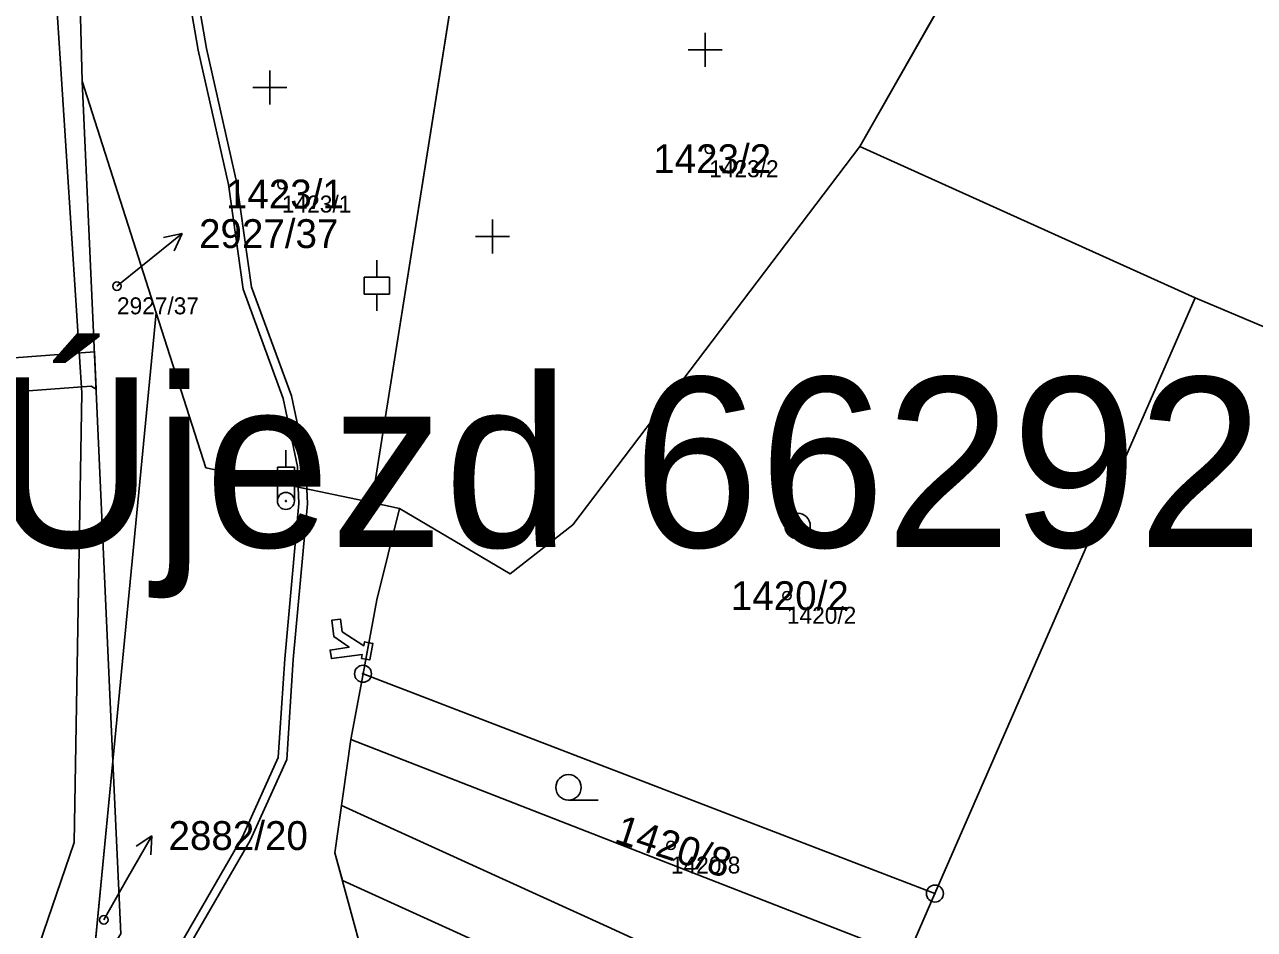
# Model space of a CAD drawing. Extents: x -761891 to -756141, y -1178507 to -1171885.
# Drawn here: x -758887.4 to -758814.9, y -1174149.5 to -1174096.1 of the extents above; entities that cross this region are included whole.
import ezdxf

# ---------------------------------------------------------------- set-up
doc = ezdxf.new("R2010")
doc.units = 0
for name, color, linetype in [('Definiční body', 7, 'Continuous'), ('Hranice parcel', 7, 'Continuous'), ('Parcelní čísla', 7, 'Continuous'), ('Polygon parcely', 7, 'Continuous'), ('Pop  PČ popisy', 7, 'Continuous'), ('Poz předměty', 7, 'Continuous'), ('Vnitřní kresba', 7, 'Continuous'), ('Věcná břemena k části', 7, 'Continuous'), ('Značky bodu BP', 7, 'Continuous'), ('Značky kultur', 7, 'Continuous')]:
    doc.layers.add(name, color=color, linetype=linetype)

msp = doc.modelspace()

# ---------------------------------------------------------------- linework, layer by layer
at = {"layer": 'Definiční body'}
for centre in [(-758847.05, -1174103.47), (-758872.25, -1174105.55), (-758881.98, -1174111.55), (-758842.47, -1174129.79), (-758849.31, -1174144.51), (-758882.76, -1174148.9)]:
    msp.add_circle(centre, 0.25, dxfattribs=at)
at = {"layer": 'Hranice parcel'}
for p, q in [((-758825.57, -1174081.16), (-758838.17, -1174103.32)), ((-758866.96, -1174124.3), (-758861.91, -1174092.58)), ((-758884.03, -1174099.47), (-758879.67, -1174113.12)), ((-758882.22, -1174139.54), (-758884.03, -1174099.47)), ((-758818.39, -1174112.23), (-758838.17, -1174103.32)), ((-758833.74, -1174147.35), (-758818.39, -1174112.23)), ((-758879.67, -1174113.12), (-758882.22, -1174139.54)), ((-758868.19, -1174138.26), (-758867.47, -1174134.39)), ((-758867.47, -1174134.39), (-758833.74, -1174147.35)), ((-758868.19, -1174138.26), (-758835.36, -1174151.05)), ((-758883.46, -1174152.38), (-758882.22, -1174139.54)), ((-758833.74, -1174147.35), (-758835.36, -1174151.05))]:
    msp.add_line(p, q, dxfattribs=at)
for points in [[(-758883.84, -1174083.88), (-758884.4, -1174085.15), (-758884.03, -1174099.47)], [(-758838.17, -1174103.32), (-758855.09, -1174125.61), (-758858.8, -1174128.5), (-758865.31, -1174124.65)], [(-758818.39, -1174112.23), (-758788.75, -1174124.74), (-758790.77, -1174132.79), (-758791.14, -1174134.27)], [(-758879.67, -1174113.12), (-758876.75, -1174122.25), (-758866.96, -1174124.3)], [(-758866.96, -1174124.3), (-758865.95, -1174124.52), (-758865.31, -1174124.65)], [(-758867.47, -1174134.39), (-758866.65, -1174130.03), (-758865.31, -1174124.65)], [(-758866.59, -1174154.26), (-758869.13, -1174144.94), (-758868.19, -1174138.26)], [(-758882.22, -1174139.54), (-758881.76, -1174149.72), (-758883.46, -1174152.38)]]:
    msp.add_lwpolyline(points, dxfattribs=at)
at = {"layer": 'Polygon parcely'}
for points in [[(-758883.46, -1174152.38), (-758882.22, -1174139.54), (-758884.03, -1174099.47), (-758884.4, -1174085.15), (-758883.84, -1174083.88), (-758882.11, -1174049.2), (-758881.86, -1174047.72), (-758877.85, -1174024.11), (-758873.97, -1173999.04)], [(-758861.91, -1174092.58), (-758866.96, -1174124.3), (-758865.95, -1174124.52), (-758865.31, -1174124.65), (-758858.8, -1174128.5), (-758855.09, -1174125.61), (-758838.17, -1174103.32), (-758825.57, -1174081.16)], [(-758884.4, -1174085.15), (-758884.03, -1174099.47), (-758879.67, -1174113.12), (-758876.75, -1174122.25), (-758866.96, -1174124.3), (-758861.91, -1174092.58)], [(-758866.59, -1174154.26), (-758869.13, -1174144.94), (-758868.19, -1174138.26), (-758867.47, -1174134.39), (-758866.65, -1174130.03), (-758865.31, -1174124.65), (-758865.95, -1174124.52), (-758866.96, -1174124.3), (-758876.75, -1174122.25), (-758879.67, -1174113.12), (-758882.22, -1174139.54), (-758881.76, -1174149.72)]]:
    msp.add_lwpolyline(points, dxfattribs=at)
for points in [[(-758788.75, -1174124.74), (-758790.77, -1174132.79), (-758791.14, -1174134.27), (-758783.53, -1174135.42), (-758773.15, -1174136.5), (-758770.3, -1174123.4), (-758770.4, -1174120.4), (-758770.8, -1174108.75), (-758785.1, -1174105.8), (-758795.3, -1174100.2), (-758795.91, -1174082.92), (-758801.78, -1174083.65), (-758825.57, -1174081.16), (-758838.17, -1174103.32), (-758818.39, -1174112.23)], [(-758879.67, -1174113.12), (-758884.03, -1174099.47), (-758882.22, -1174139.54)], [(-758833.74, -1174147.35), (-758818.39, -1174112.23), (-758838.17, -1174103.32), (-758855.09, -1174125.61), (-758858.8, -1174128.5), (-758865.31, -1174124.65), (-758866.65, -1174130.03), (-758867.47, -1174134.39)], [(-758835.36, -1174151.05), (-758801.99, -1174163.2), (-758798.7, -1174164.4), (-758791.14, -1174134.27), (-758790.77, -1174132.79), (-758788.75, -1174124.74), (-758818.39, -1174112.23), (-758833.74, -1174147.35)], [(-758835.36, -1174151.05), (-758833.74, -1174147.35), (-758867.47, -1174134.39), (-758868.19, -1174138.26)], [(-758868.19, -1174138.26), (-758869.13, -1174144.94), (-758866.59, -1174154.26), (-758866.64, -1174160.8), (-758850.31, -1174167.02), (-758843.47, -1174169.62), (-758835.36, -1174151.05)], [(-758883.46, -1174152.38), (-758881.76, -1174149.72), (-758882.22, -1174139.54)]]:
    msp.add_lwpolyline(points, close=True, dxfattribs=at)
at = {"layer": 'Pop  PČ popisy'}
for p, q in [((-758880.47, -1174110.33), (-758878.138, -1174108.441)), ((-758878.138, -1174108.441), (-758879.231, -1174108.683)), ((-758878.138, -1174108.441), (-758878.601, -1174109.461)), ((-758881.98, -1174111.55), (-758880.47, -1174110.33)), ((-758881.42, -1174146.54), (-758879.92, -1174143.941)), ((-758879.92, -1174143.941), (-758880.854, -1174144.558)), ((-758879.92, -1174143.941), (-758879.987, -1174145.059)), ((-758882.76, -1174148.9), (-758881.42, -1174146.54))]:
    msp.add_line(p, q, dxfattribs=at)
at = {"layer": 'Poz předměty'}
for p, q in [((-758872.02, -1174122.206), (-758872.02, -1174121.206)), ((-758872.52, -1174122.206), (-758871.52, -1174122.206)), ((-758872.52, -1174124.206), (-758872.52, -1174122.206)), ((-758871.52, -1174124.206), (-758871.52, -1174122.206))]:
    msp.add_line(p, q, dxfattribs=at)
for radius in [0.5, 0.0303]:
    msp.add_circle((-758872.02, -1174124.208), radius, dxfattribs=at)
at = {"layer": 'Vnitřní kresba'}
for p, q in [((-758886.12, -1174085.93), (-758884.06, -1174117.83)), ((-758884.06, -1174117.83), (-758884.5, -1174144.33)), ((-758884.5, -1174144.33), (-758891.59, -1174165.08))]:
    msp.add_line(p, q, dxfattribs=at)
at = {"layer": 'Věcná břemena k části'}
for points in [[(-758872.17, -1174118.16), (-758871.33, -1174122.17), (-758871.29, -1174123.4), (-758870.78, -1174123.5), (-758870.83, -1174122.11), (-758871.69, -1174118.02), (-758874.05, -1174111.61), (-758874.91, -1174105.47), (-758876.7, -1174097.54), (-758878.21, -1174088.79), (-758878.48, -1174084.7), (-758877.29, -1174080.71), (-758875.48, -1174077.83), (-758875.71, -1174074.43), (-758875.84, -1174073.3), (-758876.3, -1174073.75), (-758876.21, -1174074.49), (-758876, -1174077.71), (-758877.75, -1174080.51), (-758878.98, -1174084.64), (-758878.71, -1174088.85), (-758877.19, -1174097.64), (-758875.41, -1174105.55), (-758874.53, -1174111.73)], [(-758891.78, -1174106.87), (-758894.04, -1174106.58), (-758894.05, -1174108.6), (-758893.17, -1174117.1), (-758893.19, -1174118.99), (-758892.68, -1174119.59), (-758891.82, -1174135.16), (-758891.36, -1174135.16), (-758891.18, -1174118.01), (-758883.51, -1174117.44), (-758883.21, -1174117.62), (-758883.31, -1174115.42), (-758891.23, -1174116.01)], [(-758867.31, -1174133.54), (-758867.13, -1174132.56), (-758867.38, -1174132.51), (-758867.42, -1174132.74), (-758868.71, -1174131.92), (-758868.8, -1174131.17), (-758869.3, -1174131.23), (-758869.19, -1174132.2), (-758868.29, -1174132.83), (-758869.41, -1174133), (-758869.33, -1174133.5), (-758867.52, -1174133.26), (-758867.56, -1174133.49)], [(-758867.13, -1174132.56), (-758867.31, -1174133.54), (-758867.07, -1174133.58), (-758866.89, -1174132.6)], [(-758839.28, -1174160.03), (-758837.68, -1174156.36), (-758853.07, -1174149.28), (-758868.74, -1174142.16), (-758869.13, -1174144.94), (-758868.68, -1174146.58), (-758854.73, -1174152.92)]]:
    msp.add_lwpolyline(points, close=True, dxfattribs=at)
msp.add_lwpolyline([(-758878.04, -1174150.97), (-758874.13, -1174144.23), (-758871.97, -1174139.44), (-758871.59, -1174133.56), (-758870.75, -1174124.38), (-758870.78, -1174123.5), (-758871.29, -1174123.4), (-758871.25, -1174124.36), (-758872.09, -1174133.52), (-758872.47, -1174139.32), (-758874.57, -1174144.01), (-758878.46, -1174150.71)], dxfattribs=at)
at = {"layer": 'Značky bodu BP'}
for centre, radius in [((-758867.47, -1174134.39), 0.5), ((-758867.47, -1174134.39), 0.0303), ((-758833.74, -1174147.35), 0.5), ((-758833.74, -1174147.35), 0.0303)]:
    msp.add_circle(centre, radius, dxfattribs=at)
at = {"layer": 'Značky kultur'}
for p, q in [((-758847.29, -1174098.61), (-758847.29, -1174096.61)), ((-758846.289, -1174097.611), (-758848.291, -1174097.611)), ((-758872.97, -1174100.84), (-758872.97, -1174098.84)), ((-758871.969, -1174099.841), (-758873.971, -1174099.841)), ((-758859.83, -1174109.62), (-758859.83, -1174107.62)), ((-758858.829, -1174108.621), (-758860.831, -1174108.621)), ((-758866.66, -1174111.011), (-758866.66, -1174110.01)), ((-758867.411, -1174111.011), (-758865.909, -1174111.011)), ((-758867.411, -1174112.012), (-758867.411, -1174111.011)), ((-758865.909, -1174112.012), (-758865.909, -1174111.011)), ((-758867.411, -1174112.012), (-758865.909, -1174112.012)), ((-758866.66, -1174113.01), (-758866.66, -1174112.012)), ((-758841.843, -1174126.43), (-758840.093, -1174126.43)), ((-758855.353, -1174141.84), (-758853.603, -1174141.84))]:
    msp.add_line(p, q, dxfattribs=at)
for centre in [(-758841.843, -1174125.68), (-758855.353, -1174141.09)]:
    msp.add_circle(centre, 0.75, dxfattribs=at)

# ---------------------------------------------------------------- texts
at = {"layer": 'Definiční body'}
for s, p in [('1423/2', (-758847.05, -1174105.126)), ('1423/1', (-758872.25, -1174107.206)), ('2927/37', (-758881.98, -1174113.206)), ('1420/2', (-758842.47, -1174131.446)), ('1420/8', (-758849.31, -1174146.166))]:
    msp.add_text(s, height=1, dxfattribs=at).set_placement(p)
at = {"layer": 'Parcelní čísla'}
for s, p in [('1423/2', (-758850.355, -1174104.886)), ('1423/1', (-758875.555, -1174106.966)), ('2927/37', (-758877.14, -1174109.3)), ('1420/2', (-758845.775, -1174130.64)), ('2882/20', (-758878.94, -1174144.78))]:
    msp.add_text(s, height=1.7, dxfattribs=at).set_placement(p)
msp.add_text('1420/8', height=1.7, rotation=342, dxfattribs=at).set_placement((-758852.716, -1174144.296))
at = {"layer": 'Pop  PČ popisy'}
msp.add_text('Kamenný Újezd 662925', height=10, dxfattribs=at).set_placement((-758949.658, -1174126.927))

doc.saveas('drawing.dxf')
